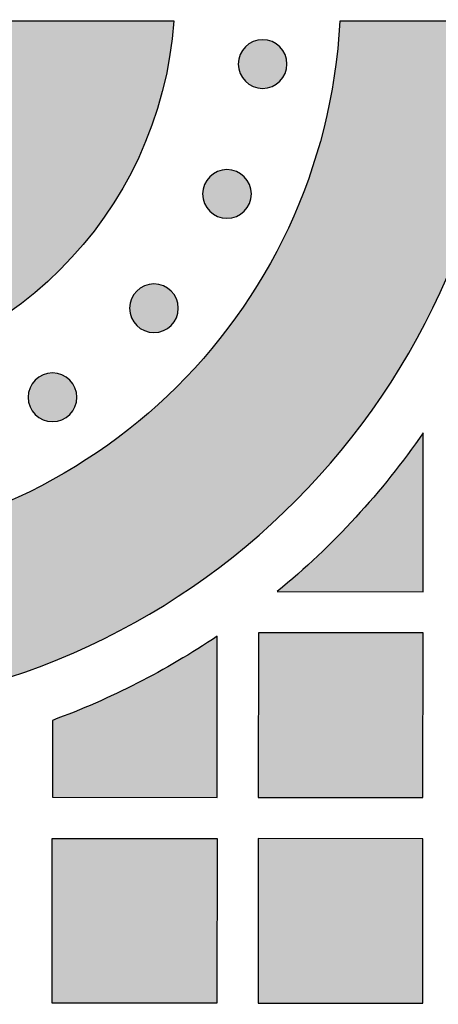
# Model space of a CAD drawing. Header units: millimetres. Extents: x -3873 to -97, y 912 to 4165.
# Tile 412 of 656: x -1955 to -1925, y 2835 to 2906. Entities that reach past the tile are written whole.
import ezdxf

# ---------------------------------------------------------------- set-up
doc = ezdxf.new("R2010")
doc.units = ezdxf.units.MM
doc.layers.add('pattern', color=7, linetype='Continuous', true_color=0x000000)

msp = doc.modelspace()

# ---------------------------------------------------------------- hatches: boundary and pattern name
at = {"layer": 'pattern'}
for points in [[(-1932.112, 2906.308), (-1932.166, 2905.434), (-1932.239, 2904.554), (-1932.332, 2903.668), (-1932.446, 2902.777), (-1932.58, 2901.883), (-1932.736, 2900.984), (-1932.913, 2900.083), (-1933.112, 2899.18), (-1933.333, 2898.276), (-1933.577, 2897.37), (-1933.843, 2896.465), (-1934.132, 2895.561), (-1934.444, 2894.659), (-1934.78, 2893.759), (-1935.138, 2892.863), (-1935.52, 2891.971), (-1935.925, 2891.084), (-1936.353, 2890.203), (-1936.805, 2889.329), (-1937.279, 2888.463), (-1937.776, 2887.606), (-1938.296, 2886.758), (-1938.838, 2885.921), (-1939.403, 2885.095), (-1939.989, 2884.281), (-1940.596, 2883.481), (-1941.224, 2882.694), (-1941.873, 2881.922), (-1942.541, 2881.165), (-1943.229, 2880.425), (-1943.935, 2879.701), (-1944.66, 2878.995), (-1945.402, 2878.308), (-1946.16, 2877.639), (-1946.935, 2876.99), (-1947.725, 2876.362), (-1948.529, 2875.753), (-1949.347, 2875.166), (-1950.178, 2874.601), (-1951.02, 2874.057), (-1951.874, 2873.536), (-1952.738, 2873.037), (-1953.611, 2872.561), (-1954.492, 2872.109), (-1955.382, 2871.679), (-1956.277, 2871.273), (-1957.179, 2870.89), (-1958.085, 2870.531), (-1958.996, 2870.195), (-1959.909, 2869.883), (-1960.825, 2869.594), (-1961.742, 2869.329), (-1962.66, 2869.086), (-1963.578, 2868.867), (-1964.494, 2868.67), (-1965.409, 2868.495), (-1966.321, 2868.342), (-1967.23, 2868.212), (-1968.135, 2868.102), (-1969.035, 2868.014), (-1969.931, 2867.946), (-1970.82, 2867.898), (-1971.703, 2867.87), (-1972.578, 2867.861), (-1973.454, 2867.872), (-1974.337, 2867.901), (-1975.226, 2867.95), (-1976.121, 2868.02), (-1977.022, 2868.11), (-1977.926, 2868.221), (-1978.835, 2868.353), (-1979.747, 2868.507), (-1980.661, 2868.684), (-1981.578, 2868.882), (-1982.495, 2869.104), (-1983.412, 2869.348), (-1984.329, 2869.615), (-1985.244, 2869.905), (-1986.157, 2870.219), (-1987.067, 2870.556), (-1987.973, 2870.917), (-1988.874, 2871.301), (-1989.769, 2871.709), (-1990.657, 2872.14), (-1991.538, 2872.594), (-1992.41, 2873.072), (-1993.273, 2873.572), (-1994.126, 2874.095), (-1994.968, 2874.64), (-1995.797, 2875.207), (-1996.614, 2875.795), (-1997.417, 2876.405), (-1998.206, 2877.035), (-1998.98, 2877.685), (-1999.737, 2878.355), (-2000.478, 2879.044), (-2001.201, 2879.751), (-2001.906, 2880.476), (-2002.593, 2881.217), (-2003.26, 2881.975), (-2003.907, 2882.748), (-2004.534, 2883.536), (-2005.14, 2884.338), (-2005.724, 2885.153), (-2006.287, 2885.98), (-2006.828, 2886.818), (-2007.346, 2887.666), (-2007.842, 2888.525), (-2008.315, 2889.391), (-2008.765, 2890.266), (-2009.191, 2891.148), (-2009.595, 2892.035), (-2009.975, 2892.928), (-2010.332, 2893.825), (-2010.666, 2894.725), (-2010.976, 2895.628), (-2011.264, 2896.533), (-2011.529, 2897.438), (-2011.771, 2898.344), (-2011.99, 2899.249), (-2012.188, 2900.153), (-2012.363, 2901.054), (-2012.518, 2901.952), (-2012.65, 2902.847), (-2012.762, 2903.738), (-2012.854, 2904.624), (-2012.925, 2905.504), (-2012.977, 2906.379), (-2024.989, 2906.389), (-2024.934, 2905.248), (-2024.853, 2904.099), (-2024.746, 2902.942), (-2024.613, 2901.778), (-2024.452, 2900.609), (-2024.263, 2899.434), (-2024.047, 2898.256), (-2023.801, 2897.074), (-2023.526, 2895.89), (-2023.222, 2894.704), (-2022.888, 2893.518), (-2022.524, 2892.334), (-2022.129, 2891.151), (-2021.704, 2889.971), (-2021.249, 2888.795), (-2020.762, 2887.625), (-2020.246, 2886.461), (-2019.698, 2885.305), (-2019.12, 2884.157), (-2018.511, 2883.019), (-2017.872, 2881.893), (-2017.204, 2880.779), (-2016.505, 2879.678), (-2015.778, 2878.592), (-2015.021, 2877.522), (-2014.237, 2876.469), (-2013.425, 2875.434), (-2012.585, 2874.417), (-2011.72, 2873.421), (-2010.829, 2872.447), (-2009.913, 2871.494), (-2008.973, 2870.564), (-2008.009, 2869.659), (-2007.024, 2868.778), (-2006.017, 2867.923), (-2004.991, 2867.094), (-2003.945, 2866.292), (-2002.88, 2865.518), (-2001.799, 2864.772), (-2000.702, 2864.055), (-1999.591, 2863.368), (-1998.465, 2862.71), (-1997.328, 2862.082), (-1996.179, 2861.485), (-1995.02, 2860.918), (-1993.852, 2860.382), (-1992.676, 2859.877), (-1991.494, 2859.402), (-1990.307, 2858.959), (-1989.116, 2858.547), (-1987.921, 2858.165), (-1986.725, 2857.814), (-1985.527, 2857.493), (-1984.33, 2857.202), (-1983.135, 2856.941), (-1981.941, 2856.71), (-1980.751, 2856.507), (-1979.565, 2856.333), (-1978.385, 2856.187), (-1977.21, 2856.069), (-1976.043, 2855.978), (-1974.883, 2855.914), (-1973.731, 2855.875), (-1972.589, 2855.861), (-1971.447, 2855.873), (-1970.295, 2855.91), (-1969.135, 2855.972), (-1967.967, 2856.061), (-1966.793, 2856.177), (-1965.612, 2856.321), (-1964.426, 2856.493), (-1963.235, 2856.693), (-1962.041, 2856.923), (-1960.845, 2857.182), (-1959.648, 2857.47), (-1958.45, 2857.789), (-1957.253, 2858.138), (-1956.058, 2858.518), (-1954.865, 2858.928), (-1953.677, 2859.37), (-1952.494, 2859.842), (-1951.318, 2860.345), (-1950.149, 2860.879), (-1948.989, 2861.444), (-1947.839, 2862.039), (-1946.701, 2862.665), (-1945.574, 2863.321), (-1944.461, 2864.006), (-1943.363, 2864.721), (-1942.281, 2865.465), (-1941.215, 2866.237), (-1940.168, 2867.037), (-1939.14, 2867.864), (-1938.131, 2868.718), (-1937.145, 2869.597), (-1936.18, 2870.501), (-1935.238, 2871.429), (-1934.32, 2872.38), (-1933.427, 2873.353), (-1932.56, 2874.348), (-1931.719, 2875.362), (-1930.905, 2876.396), (-1930.119, 2877.448), (-1929.361, 2878.517), (-1928.631, 2879.602), (-1927.931, 2880.701), (-1927.26, 2881.814), (-1926.619, 2882.939), (-1926.009, 2884.076), (-1925.429, 2885.222), (-1924.879, 2886.378), (-1924.36, 2887.541), (-1923.872, 2888.71), (-1923.414, 2889.885), (-1922.987, 2891.064), (-1922.591, 2892.247), (-1922.224, 2893.431), (-1921.888, 2894.616), (-1921.582, 2895.801), (-1921.305, 2896.984), (-1921.057, 2898.166), (-1920.838, 2899.344), (-1920.648, 2900.518), (-1920.485, 2901.688), (-1920.349, 2902.851), (-1920.241, 2904.008), (-1920.158, 2905.157), (-1920.101, 2906.298)], [(-1970.62, 2894.661), (-1970.364, 2894.701), (-1970.107, 2894.746), (-1969.85, 2894.795), (-1969.592, 2894.85), (-1969.334, 2894.911), (-1969.076, 2894.976), (-1968.818, 2895.047), (-1968.56, 2895.123), (-1968.302, 2895.205), (-1968.045, 2895.292), (-1967.788, 2895.385), (-1967.532, 2895.483), (-1967.277, 2895.587), (-1967.023, 2895.696), (-1966.771, 2895.81), (-1966.52, 2895.93), (-1966.27, 2896.056), (-1966.022, 2896.187), (-1965.777, 2896.323), (-1965.533, 2896.465), (-1965.292, 2896.612), (-1965.053, 2896.764), (-1964.817, 2896.921), (-1964.584, 2897.084), (-1964.354, 2897.252), (-1964.127, 2897.424), (-1963.903, 2897.602), (-1963.683, 2897.784), (-1963.467, 2897.971), (-1963.254, 2898.162), (-1963.045, 2898.358), (-1962.84, 2898.559), (-1962.639, 2898.763), (-1962.443, 2898.972), (-1962.251, 2899.184), (-1962.064, 2899.4), (-1961.881, 2899.62), (-1961.704, 2899.844), (-1961.531, 2900.07), (-1961.363, 2900.3), (-1961.2, 2900.533), (-1961.042, 2900.769), (-1960.889, 2901.007), (-1960.742, 2901.248), (-1960.599, 2901.491), (-1960.463, 2901.737), (-1960.331, 2901.984), (-1960.205, 2902.234), (-1960.085, 2902.484), (-1959.97, 2902.737), (-1959.86, 2902.99), (-1959.756, 2903.245), (-1959.658, 2903.501), (-1959.565, 2903.758), (-1959.477, 2904.015), (-1959.395, 2904.272), (-1959.318, 2904.53), (-1959.247, 2904.788), (-1959.181, 2905.047), (-1959.12, 2905.304), (-1959.065, 2905.562), (-1959.014, 2905.819), (-1958.969, 2906.076), (-1958.929, 2906.331), (-1944.198, 2906.319), (-1944.246, 2905.735), (-1944.306, 2905.148), (-1944.379, 2904.558), (-1944.464, 2903.965), (-1944.563, 2903.37), (-1944.676, 2902.774), (-1944.802, 2902.176), (-1944.941, 2901.577), (-1945.095, 2900.978), (-1945.262, 2900.379), (-1945.444, 2899.78), (-1945.639, 2899.182), (-1945.849, 2898.586), (-1946.074, 2897.991), (-1946.312, 2897.399), (-1946.565, 2896.81), (-1946.833, 2896.224), (-1947.115, 2895.642), (-1947.411, 2895.065), (-1947.721, 2894.492), (-1948.045, 2893.925), (-1948.383, 2893.364), (-1948.735, 2892.809), (-1949.101, 2892.261), (-1949.48, 2891.721), (-1949.872, 2891.188), (-1950.277, 2890.664), (-1950.695, 2890.149), (-1951.125, 2889.643), (-1951.567, 2889.147), (-1952.02, 2888.661), (-1952.486, 2888.186), (-1952.962, 2887.722), (-1953.448, 2887.269), (-1953.945, 2886.828), (-1954.452, 2886.398), (-1954.968, 2885.982), (-1955.493, 2885.577), (-1956.026, 2885.186), (-1956.567, 2884.808), (-1957.115, 2884.444), (-1957.671, 2884.093), (-1958.232, 2883.755), (-1958.8, 2883.432), (-1959.373, 2883.123), (-1959.951, 2882.828), (-1960.534, 2882.547), (-1961.12, 2882.281), (-1961.71, 2882.029), (-1962.302, 2881.791), (-1962.897, 2881.568), (-1963.494, 2881.359), (-1964.092, 2881.164), (-1964.691, 2880.984), (-1965.29, 2880.817), (-1965.89, 2880.665), (-1966.489, 2880.526), (-1967.087, 2880.402), (-1967.684, 2880.29), (-1968.278, 2880.192), (-1968.871, 2880.108), (-1969.461, 2880.036), (-1970.049, 2879.977), (-1970.633, 2879.93)], [(-1936.48, 2901.917), (-1936.508, 2901.889), (-1936.538, 2901.862), (-1936.567, 2901.835), (-1936.598, 2901.809), (-1936.63, 2901.783), (-1936.662, 2901.758), (-1936.696, 2901.734), (-1936.73, 2901.709), (-1936.765, 2901.686), (-1936.8, 2901.663), (-1936.837, 2901.641), (-1936.874, 2901.62), (-1936.912, 2901.6), (-1936.951, 2901.58), (-1936.99, 2901.561), (-1937.031, 2901.543), (-1937.071, 2901.526), (-1937.113, 2901.51), (-1937.155, 2901.495), (-1937.197, 2901.481), (-1937.24, 2901.468), (-1937.284, 2901.456), (-1937.327, 2901.445), (-1937.372, 2901.435), (-1937.416, 2901.427), (-1937.461, 2901.419), (-1937.507, 2901.413), (-1937.552, 2901.407), (-1937.598, 2901.403), (-1937.644, 2901.4), (-1937.689, 2901.399), (-1937.735, 2901.398), (-1937.781, 2901.399), (-1937.827, 2901.4), (-1937.873, 2901.403), (-1937.919, 2901.408), (-1937.964, 2901.413), (-1938.009, 2901.42), (-1938.054, 2901.427), (-1938.099, 2901.436), (-1938.143, 2901.446), (-1938.187, 2901.457), (-1938.231, 2901.469), (-1938.273, 2901.482), (-1938.316, 2901.496), (-1938.358, 2901.511), (-1938.399, 2901.528), (-1938.44, 2901.545), (-1938.48, 2901.563), (-1938.519, 2901.581), (-1938.558, 2901.601), (-1938.596, 2901.622), (-1938.633, 2901.643), (-1938.67, 2901.665), (-1938.706, 2901.688), (-1938.74, 2901.711), (-1938.775, 2901.735), (-1938.808, 2901.76), (-1938.84, 2901.785), (-1938.872, 2901.811), (-1938.903, 2901.837), (-1938.932, 2901.864), (-1938.961, 2901.891), (-1938.99, 2901.919), (-1939.017, 2901.947), (-1939.044, 2901.976), (-1939.071, 2902.006), (-1939.097, 2902.037), (-1939.123, 2902.068), (-1939.148, 2902.101), (-1939.173, 2902.134), (-1939.197, 2902.168), (-1939.22, 2902.203), (-1939.243, 2902.239), (-1939.265, 2902.275), (-1939.286, 2902.313), (-1939.306, 2902.351), (-1939.326, 2902.389), (-1939.345, 2902.429), (-1939.363, 2902.469), (-1939.38, 2902.51), (-1939.396, 2902.551), (-1939.411, 2902.593), (-1939.425, 2902.636), (-1939.438, 2902.679), (-1939.45, 2902.722), (-1939.461, 2902.766), (-1939.471, 2902.81), (-1939.479, 2902.855), (-1939.487, 2902.9), (-1939.494, 2902.945), (-1939.499, 2902.991), (-1939.503, 2903.036), (-1939.506, 2903.082), (-1939.508, 2903.128), (-1939.508, 2903.174), (-1939.507, 2903.22), (-1939.506, 2903.266), (-1939.503, 2903.311), (-1939.498, 2903.357), (-1939.493, 2903.403), (-1939.487, 2903.448), (-1939.479, 2903.493), (-1939.47, 2903.537), (-1939.46, 2903.582), (-1939.449, 2903.626), (-1939.437, 2903.669), (-1939.424, 2903.712), (-1939.41, 2903.754), (-1939.395, 2903.796), (-1939.379, 2903.838), (-1939.362, 2903.878), (-1939.344, 2903.919), (-1939.325, 2903.958), (-1939.305, 2903.997), (-1939.284, 2904.035), (-1939.263, 2904.072), (-1939.241, 2904.108), (-1939.218, 2904.144), (-1939.195, 2904.179), (-1939.171, 2904.213), (-1939.146, 2904.246), (-1939.121, 2904.279), (-1939.095, 2904.31), (-1939.069, 2904.341), (-1939.042, 2904.371), (-1939.015, 2904.4), (-1938.987, 2904.428), (-1938.959, 2904.456), (-1938.93, 2904.483), (-1938.9, 2904.509), (-1938.869, 2904.536), (-1938.838, 2904.561), (-1938.805, 2904.587), (-1938.772, 2904.611), (-1938.738, 2904.635), (-1938.703, 2904.659), (-1938.667, 2904.681), (-1938.631, 2904.703), (-1938.593, 2904.724), (-1938.555, 2904.745), (-1938.517, 2904.765), (-1938.477, 2904.783), (-1938.437, 2904.801), (-1938.396, 2904.818), (-1938.355, 2904.834), (-1938.313, 2904.849), (-1938.271, 2904.863), (-1938.228, 2904.877), (-1938.184, 2904.889), (-1938.14, 2904.899), (-1938.096, 2904.909), (-1938.051, 2904.918), (-1938.006, 2904.926), (-1937.961, 2904.932), (-1937.916, 2904.937), (-1937.87, 2904.941), (-1937.824, 2904.944), (-1937.778, 2904.946), (-1937.732, 2904.947), (-1937.686, 2904.946), (-1937.64, 2904.944), (-1937.595, 2904.941), (-1937.549, 2904.937), (-1937.504, 2904.932), (-1937.458, 2904.925), (-1937.413, 2904.917), (-1937.369, 2904.909), (-1937.324, 2904.899), (-1937.281, 2904.888), (-1937.237, 2904.876), (-1937.194, 2904.863), (-1937.152, 2904.848), (-1937.11, 2904.833), (-1937.068, 2904.817), (-1937.028, 2904.8), (-1936.988, 2904.782), (-1936.948, 2904.763), (-1936.909, 2904.744), (-1936.871, 2904.723), (-1936.834, 2904.702), (-1936.798, 2904.68), (-1936.762, 2904.657), (-1936.727, 2904.633), (-1936.693, 2904.609), (-1936.66, 2904.585), (-1936.627, 2904.559), (-1936.596, 2904.534), (-1936.565, 2904.507), (-1936.535, 2904.481), (-1936.506, 2904.453), (-1936.478, 2904.426), (-1936.451, 2904.398), (-1936.423, 2904.369), (-1936.397, 2904.339), (-1936.371, 2904.308), (-1936.345, 2904.276), (-1936.32, 2904.244), (-1936.295, 2904.211), (-1936.271, 2904.176), (-1936.248, 2904.141), (-1936.225, 2904.106), (-1936.203, 2904.069), (-1936.182, 2904.032), (-1936.161, 2903.994), (-1936.142, 2903.955), (-1936.123, 2903.916), (-1936.105, 2903.876), (-1936.088, 2903.835), (-1936.072, 2903.794), (-1936.057, 2903.752), (-1936.043, 2903.709), (-1936.03, 2903.666), (-1936.018, 2903.623), (-1936.007, 2903.579), (-1935.997, 2903.534), (-1935.988, 2903.49), (-1935.981, 2903.445), (-1935.974, 2903.4), (-1935.969, 2903.354), (-1935.965, 2903.308), (-1935.962, 2903.263), (-1935.96, 2903.217), (-1935.96, 2903.171), (-1935.96, 2903.125), (-1935.962, 2903.079), (-1935.965, 2903.033), (-1935.969, 2902.988), (-1935.975, 2902.942), (-1935.981, 2902.897), (-1935.989, 2902.852), (-1935.997, 2902.807), (-1936.007, 2902.763), (-1936.018, 2902.719), (-1936.03, 2902.676), (-1936.044, 2902.633), (-1936.058, 2902.59), (-1936.073, 2902.548), (-1936.089, 2902.507), (-1936.106, 2902.466), (-1936.124, 2902.426), (-1936.143, 2902.387), (-1936.163, 2902.348), (-1936.183, 2902.31), (-1936.204, 2902.273), (-1936.227, 2902.236), (-1936.249, 2902.201), (-1936.273, 2902.166), (-1936.297, 2902.132), (-1936.321, 2902.098), (-1936.347, 2902.066), (-1936.373, 2902.034), (-1936.399, 2902.004), (-1936.426, 2901.974), (-1936.453, 2901.945)], [(-1939.074, 2892.444), (-1939.103, 2892.417), (-1939.132, 2892.389), (-1939.162, 2892.363), (-1939.192, 2892.336), (-1939.224, 2892.311), (-1939.256, 2892.286), (-1939.29, 2892.261), (-1939.324, 2892.237), (-1939.359, 2892.214), (-1939.395, 2892.191), (-1939.431, 2892.169), (-1939.468, 2892.148), (-1939.506, 2892.127), (-1939.545, 2892.107), (-1939.585, 2892.089), (-1939.625, 2892.071), (-1939.665, 2892.054), (-1939.707, 2892.038), (-1939.749, 2892.023), (-1939.791, 2892.009), (-1939.834, 2891.996), (-1939.878, 2891.984), (-1939.922, 2891.973), (-1939.966, 2891.963), (-1940.011, 2891.954), (-1940.056, 2891.946), (-1940.101, 2891.94), (-1940.146, 2891.935), (-1940.192, 2891.931), (-1940.238, 2891.928), (-1940.284, 2891.926), (-1940.33, 2891.925), (-1940.375, 2891.926), (-1940.421, 2891.928), (-1940.467, 2891.931), (-1940.513, 2891.935), (-1940.558, 2891.94), (-1940.603, 2891.947), (-1940.648, 2891.955), (-1940.693, 2891.963), (-1940.737, 2891.973), (-1940.781, 2891.984), (-1940.825, 2891.996), (-1940.868, 2892.01), (-1940.91, 2892.024), (-1940.952, 2892.039), (-1940.993, 2892.055), (-1941.034, 2892.072), (-1941.074, 2892.09), (-1941.114, 2892.109), (-1941.152, 2892.129), (-1941.19, 2892.149), (-1941.228, 2892.17), (-1941.264, 2892.192), (-1941.3, 2892.215), (-1941.335, 2892.239), (-1941.369, 2892.263), (-1941.402, 2892.287), (-1941.434, 2892.313), (-1941.466, 2892.338), (-1941.497, 2892.365), (-1941.527, 2892.391), (-1941.556, 2892.419), (-1941.584, 2892.446), (-1941.611, 2892.474), (-1941.638, 2892.503), (-1941.665, 2892.533), (-1941.691, 2892.564), (-1941.717, 2892.596), (-1941.742, 2892.628), (-1941.767, 2892.662), (-1941.791, 2892.696), (-1941.814, 2892.731), (-1941.837, 2892.766), (-1941.859, 2892.803), (-1941.88, 2892.84), (-1941.901, 2892.878), (-1941.92, 2892.917), (-1941.939, 2892.956), (-1941.957, 2892.996), (-1941.974, 2893.037), (-1941.99, 2893.079), (-1942.005, 2893.121), (-1942.019, 2893.163), (-1942.032, 2893.206), (-1942.044, 2893.249), (-1942.055, 2893.293), (-1942.065, 2893.338), (-1942.074, 2893.382), (-1942.081, 2893.427), (-1942.088, 2893.473), (-1942.093, 2893.518), (-1942.097, 2893.564), (-1942.1, 2893.609), (-1942.102, 2893.655), (-1942.102, 2893.701), (-1942.102, 2893.747), (-1942.1, 2893.793), (-1942.097, 2893.839), (-1942.093, 2893.885), (-1942.087, 2893.93), (-1942.081, 2893.975), (-1942.073, 2894.02), (-1942.064, 2894.065), (-1942.054, 2894.109), (-1942.043, 2894.153), (-1942.031, 2894.196), (-1942.018, 2894.239), (-1942.004, 2894.282), (-1941.989, 2894.324), (-1941.973, 2894.365), (-1941.956, 2894.406), (-1941.938, 2894.446), (-1941.919, 2894.485), (-1941.899, 2894.524), (-1941.879, 2894.562), (-1941.857, 2894.599), (-1941.835, 2894.636), (-1941.813, 2894.672), (-1941.789, 2894.706), (-1941.765, 2894.74), (-1941.74, 2894.774), (-1941.715, 2894.806), (-1941.689, 2894.838), (-1941.663, 2894.868), (-1941.636, 2894.898), (-1941.609, 2894.927), (-1941.582, 2894.955), (-1941.553, 2894.983), (-1941.524, 2895.01), (-1941.494, 2895.037), (-1941.464, 2895.063), (-1941.432, 2895.089), (-1941.4, 2895.114), (-1941.366, 2895.139), (-1941.332, 2895.163), (-1941.297, 2895.186), (-1941.261, 2895.209), (-1941.225, 2895.231), (-1941.188, 2895.252), (-1941.15, 2895.272), (-1941.111, 2895.292), (-1941.071, 2895.311), (-1941.031, 2895.329), (-1940.991, 2895.346), (-1940.949, 2895.362), (-1940.907, 2895.377), (-1940.865, 2895.391), (-1940.822, 2895.404), (-1940.778, 2895.416), (-1940.734, 2895.427), (-1940.69, 2895.437), (-1940.645, 2895.445), (-1940.6, 2895.453), (-1940.555, 2895.459), (-1940.51, 2895.465), (-1940.464, 2895.469), (-1940.418, 2895.472), (-1940.372, 2895.474), (-1940.326, 2895.474), (-1940.281, 2895.473), (-1940.235, 2895.472), (-1940.189, 2895.469), (-1940.143, 2895.464), (-1940.098, 2895.459), (-1940.053, 2895.453), (-1940.008, 2895.445), (-1939.963, 2895.436), (-1939.919, 2895.426), (-1939.875, 2895.415), (-1939.831, 2895.403), (-1939.788, 2895.39), (-1939.746, 2895.376), (-1939.704, 2895.361), (-1939.663, 2895.345), (-1939.622, 2895.327), (-1939.582, 2895.31), (-1939.542, 2895.291), (-1939.504, 2895.271), (-1939.466, 2895.25), (-1939.428, 2895.229), (-1939.392, 2895.207), (-1939.356, 2895.184), (-1939.321, 2895.161), (-1939.287, 2895.137), (-1939.254, 2895.112), (-1939.222, 2895.087), (-1939.19, 2895.061), (-1939.159, 2895.035), (-1939.129, 2895.008), (-1939.1, 2894.981), (-1939.072, 2894.953), (-1939.045, 2894.925), (-1939.018, 2894.896), (-1938.991, 2894.866), (-1938.965, 2894.835), (-1938.939, 2894.804), (-1938.914, 2894.771), (-1938.889, 2894.738), (-1938.865, 2894.704), (-1938.842, 2894.669), (-1938.819, 2894.633), (-1938.797, 2894.597), (-1938.776, 2894.559), (-1938.755, 2894.521), (-1938.736, 2894.483), (-1938.717, 2894.443), (-1938.699, 2894.403), (-1938.682, 2894.362), (-1938.666, 2894.321), (-1938.651, 2894.279), (-1938.637, 2894.237), (-1938.624, 2894.194), (-1938.612, 2894.15), (-1938.601, 2894.106), (-1938.591, 2894.062), (-1938.582, 2894.017), (-1938.575, 2893.972), (-1938.568, 2893.927), (-1938.563, 2893.881), (-1938.559, 2893.836), (-1938.556, 2893.79), (-1938.554, 2893.744), (-1938.554, 2893.698), (-1938.554, 2893.652), (-1938.556, 2893.606), (-1938.559, 2893.561), (-1938.563, 2893.515), (-1938.569, 2893.47), (-1938.575, 2893.424), (-1938.583, 2893.379), (-1938.592, 2893.335), (-1938.602, 2893.29), (-1938.613, 2893.246), (-1938.625, 2893.203), (-1938.638, 2893.16), (-1938.652, 2893.118), (-1938.667, 2893.076), (-1938.683, 2893.034), (-1938.7, 2892.994), (-1938.718, 2892.954), (-1938.737, 2892.914), (-1938.757, 2892.875), (-1938.777, 2892.837), (-1938.799, 2892.8), (-1938.821, 2892.764), (-1938.843, 2892.728), (-1938.867, 2892.693), (-1938.891, 2892.659), (-1938.916, 2892.626), (-1938.941, 2892.593), (-1938.967, 2892.562), (-1938.993, 2892.531), (-1939.02, 2892.501), (-1939.047, 2892.472)], [(-1944.397, 2884.116), (-1944.425, 2884.089), (-1944.454, 2884.061), (-1944.484, 2884.035), (-1944.515, 2884.009), (-1944.547, 2883.983), (-1944.579, 2883.958), (-1944.612, 2883.933), (-1944.646, 2883.909), (-1944.681, 2883.886), (-1944.717, 2883.863), (-1944.754, 2883.841), (-1944.791, 2883.82), (-1944.829, 2883.799), (-1944.868, 2883.78), (-1944.907, 2883.761), (-1944.947, 2883.743), (-1944.988, 2883.726), (-1945.029, 2883.71), (-1945.071, 2883.695), (-1945.114, 2883.681), (-1945.157, 2883.668), (-1945.2, 2883.656), (-1945.244, 2883.645), (-1945.288, 2883.635), (-1945.333, 2883.626), (-1945.378, 2883.619), (-1945.423, 2883.612), (-1945.469, 2883.607), (-1945.514, 2883.603), (-1945.56, 2883.6), (-1945.606, 2883.598), (-1945.652, 2883.598), (-1945.698, 2883.598), (-1945.744, 2883.6), (-1945.79, 2883.603), (-1945.835, 2883.607), (-1945.881, 2883.613), (-1945.926, 2883.619), (-1945.971, 2883.627), (-1946.016, 2883.635), (-1946.06, 2883.645), (-1946.104, 2883.656), (-1946.147, 2883.668), (-1946.19, 2883.682), (-1946.233, 2883.696), (-1946.275, 2883.711), (-1946.316, 2883.727), (-1946.357, 2883.744), (-1946.397, 2883.762), (-1946.436, 2883.781), (-1946.475, 2883.801), (-1946.513, 2883.821), (-1946.55, 2883.842), (-1946.587, 2883.865), (-1946.622, 2883.887), (-1946.657, 2883.911), (-1946.691, 2883.935), (-1946.725, 2883.959), (-1946.757, 2883.985), (-1946.789, 2884.011), (-1946.819, 2884.037), (-1946.849, 2884.064), (-1946.878, 2884.091), (-1946.906, 2884.118), (-1946.934, 2884.146), (-1946.961, 2884.176), (-1946.988, 2884.205), (-1947.014, 2884.236), (-1947.04, 2884.268), (-1947.065, 2884.3), (-1947.089, 2884.334), (-1947.113, 2884.368), (-1947.137, 2884.403), (-1947.159, 2884.438), (-1947.181, 2884.475), (-1947.203, 2884.512), (-1947.223, 2884.55), (-1947.243, 2884.589), (-1947.262, 2884.628), (-1947.279, 2884.669), (-1947.296, 2884.709), (-1947.313, 2884.751), (-1947.328, 2884.793), (-1947.342, 2884.835), (-1947.355, 2884.878), (-1947.367, 2884.922), (-1947.378, 2884.965), (-1947.387, 2885.01), (-1947.396, 2885.054), (-1947.404, 2885.099), (-1947.41, 2885.145), (-1947.415, 2885.19), (-1947.42, 2885.236), (-1947.423, 2885.282), (-1947.424, 2885.327), (-1947.425, 2885.373), (-1947.424, 2885.419), (-1947.422, 2885.465), (-1947.419, 2885.511), (-1947.415, 2885.557), (-1947.41, 2885.602), (-1947.403, 2885.647), (-1947.396, 2885.692), (-1947.387, 2885.737), (-1947.377, 2885.781), (-1947.366, 2885.825), (-1947.354, 2885.869), (-1947.341, 2885.912), (-1947.327, 2885.954), (-1947.311, 2885.996), (-1947.295, 2886.037), (-1947.278, 2886.078), (-1947.26, 2886.118), (-1947.241, 2886.157), (-1947.222, 2886.196), (-1947.201, 2886.234), (-1947.18, 2886.271), (-1947.158, 2886.308), (-1947.135, 2886.344), (-1947.112, 2886.378), (-1947.088, 2886.413), (-1947.063, 2886.446), (-1947.038, 2886.478), (-1947.012, 2886.51), (-1946.986, 2886.541), (-1946.959, 2886.57), (-1946.932, 2886.599), (-1946.904, 2886.628), (-1946.876, 2886.655), (-1946.847, 2886.682), (-1946.817, 2886.709), (-1946.786, 2886.735), (-1946.755, 2886.761), (-1946.722, 2886.786), (-1946.689, 2886.811), (-1946.655, 2886.835), (-1946.62, 2886.858), (-1946.584, 2886.881), (-1946.547, 2886.903), (-1946.51, 2886.924), (-1946.472, 2886.944), (-1946.433, 2886.964), (-1946.394, 2886.983), (-1946.354, 2887.001), (-1946.313, 2887.018), (-1946.272, 2887.034), (-1946.23, 2887.049), (-1946.187, 2887.063), (-1946.144, 2887.076), (-1946.101, 2887.088), (-1946.057, 2887.099), (-1946.013, 2887.109), (-1945.968, 2887.118), (-1945.923, 2887.125), (-1945.878, 2887.132), (-1945.832, 2887.137), (-1945.787, 2887.141), (-1945.741, 2887.144), (-1945.695, 2887.146), (-1945.649, 2887.146), (-1945.603, 2887.145), (-1945.557, 2887.144), (-1945.511, 2887.141), (-1945.466, 2887.136), (-1945.42, 2887.131), (-1945.375, 2887.125), (-1945.33, 2887.117), (-1945.285, 2887.108), (-1945.241, 2887.098), (-1945.197, 2887.087), (-1945.154, 2887.075), (-1945.111, 2887.062), (-1945.068, 2887.048), (-1945.026, 2887.033), (-1944.985, 2887.017), (-1944.944, 2887), (-1944.904, 2886.982), (-1944.865, 2886.963), (-1944.826, 2886.943), (-1944.788, 2886.922), (-1944.751, 2886.901), (-1944.714, 2886.879), (-1944.679, 2886.856), (-1944.644, 2886.833), (-1944.61, 2886.809), (-1944.577, 2886.784), (-1944.544, 2886.759), (-1944.513, 2886.733), (-1944.482, 2886.707), (-1944.452, 2886.68), (-1944.423, 2886.653), (-1944.395, 2886.625), (-1944.367, 2886.597), (-1944.34, 2886.568), (-1944.313, 2886.538), (-1944.287, 2886.507), (-1944.262, 2886.476), (-1944.236, 2886.443), (-1944.212, 2886.41), (-1944.188, 2886.376), (-1944.164, 2886.341), (-1944.142, 2886.305), (-1944.12, 2886.269), (-1944.098, 2886.231), (-1944.078, 2886.193), (-1944.058, 2886.155), (-1944.039, 2886.115), (-1944.022, 2886.075), (-1944.005, 2886.034), (-1943.989, 2885.993), (-1943.973, 2885.951), (-1943.959, 2885.909), (-1943.946, 2885.866), (-1943.934, 2885.822), (-1943.923, 2885.778), (-1943.914, 2885.734), (-1943.905, 2885.689), (-1943.897, 2885.644), (-1943.891, 2885.599), (-1943.886, 2885.554), (-1943.881, 2885.508), (-1943.879, 2885.462), (-1943.877, 2885.416), (-1943.876, 2885.37), (-1943.877, 2885.324), (-1943.879, 2885.278), (-1943.882, 2885.233), (-1943.886, 2885.187), (-1943.891, 2885.142), (-1943.898, 2885.096), (-1943.905, 2885.051), (-1943.914, 2885.007), (-1943.924, 2884.962), (-1943.935, 2884.919), (-1943.947, 2884.875), (-1943.96, 2884.832), (-1943.974, 2884.79), (-1943.99, 2884.748), (-1944.006, 2884.706), (-1944.023, 2884.666), (-1944.041, 2884.626), (-1944.06, 2884.586), (-1944.079, 2884.547), (-1944.1, 2884.509), (-1944.121, 2884.472), (-1944.143, 2884.436), (-1944.166, 2884.4), (-1944.189, 2884.365), (-1944.214, 2884.331), (-1944.238, 2884.298), (-1944.263, 2884.265), (-1944.289, 2884.234), (-1944.316, 2884.203), (-1944.342, 2884.173), (-1944.369, 2884.144)], [(-1951.787, 2877.625), (-1951.815, 2877.598), (-1951.845, 2877.571), (-1951.874, 2877.544), (-1951.905, 2877.518), (-1951.937, 2877.492), (-1951.969, 2877.467), (-1952.003, 2877.442), (-1952.037, 2877.418), (-1952.072, 2877.395), (-1952.107, 2877.372), (-1952.144, 2877.35), (-1952.181, 2877.329), (-1952.219, 2877.308), (-1952.258, 2877.289), (-1952.297, 2877.27), (-1952.338, 2877.252), (-1952.378, 2877.235), (-1952.42, 2877.219), (-1952.462, 2877.204), (-1952.504, 2877.19), (-1952.547, 2877.177), (-1952.591, 2877.165), (-1952.634, 2877.154), (-1952.679, 2877.144), (-1952.723, 2877.135), (-1952.768, 2877.128), (-1952.814, 2877.121), (-1952.859, 2877.116), (-1952.905, 2877.112), (-1952.951, 2877.109), (-1952.996, 2877.107), (-1953.042, 2877.107), (-1953.088, 2877.107), (-1953.134, 2877.109), (-1953.18, 2877.112), (-1953.226, 2877.116), (-1953.271, 2877.122), (-1953.316, 2877.128), (-1953.361, 2877.136), (-1953.406, 2877.145), (-1953.45, 2877.155), (-1953.494, 2877.166), (-1953.538, 2877.178), (-1953.581, 2877.191), (-1953.623, 2877.205), (-1953.665, 2877.22), (-1953.706, 2877.236), (-1953.747, 2877.253), (-1953.787, 2877.271), (-1953.826, 2877.29), (-1953.865, 2877.31), (-1953.903, 2877.33), (-1953.94, 2877.352), (-1953.977, 2877.374), (-1954.013, 2877.396), (-1954.047, 2877.42), (-1954.082, 2877.444), (-1954.115, 2877.469), (-1954.147, 2877.494), (-1954.179, 2877.52), (-1954.21, 2877.546), (-1954.239, 2877.573), (-1954.268, 2877.6), (-1954.297, 2877.627), (-1954.324, 2877.656), (-1954.351, 2877.685), (-1954.378, 2877.715), (-1954.404, 2877.745), (-1954.43, 2877.777), (-1954.455, 2877.809), (-1954.48, 2877.843), (-1954.504, 2877.877), (-1954.527, 2877.912), (-1954.55, 2877.948), (-1954.572, 2877.984), (-1954.593, 2878.021), (-1954.613, 2878.059), (-1954.633, 2878.098), (-1954.652, 2878.138), (-1954.67, 2878.178), (-1954.687, 2878.218), (-1954.703, 2878.26), (-1954.718, 2878.302), (-1954.732, 2878.344), (-1954.745, 2878.387), (-1954.757, 2878.431), (-1954.768, 2878.475), (-1954.778, 2878.519), (-1954.787, 2878.564), (-1954.794, 2878.609), (-1954.801, 2878.654), (-1954.806, 2878.699), (-1954.81, 2878.745), (-1954.813, 2878.791), (-1954.815, 2878.837), (-1954.815, 2878.883), (-1954.815, 2878.928), (-1954.813, 2878.974), (-1954.81, 2879.02), (-1954.805, 2879.066), (-1954.8, 2879.111), (-1954.794, 2879.156), (-1954.786, 2879.201), (-1954.777, 2879.246), (-1954.767, 2879.29), (-1954.756, 2879.334), (-1954.744, 2879.378), (-1954.731, 2879.421), (-1954.717, 2879.463), (-1954.702, 2879.505), (-1954.686, 2879.546), (-1954.669, 2879.587), (-1954.651, 2879.627), (-1954.632, 2879.667), (-1954.612, 2879.705), (-1954.592, 2879.743), (-1954.57, 2879.781), (-1954.548, 2879.817), (-1954.525, 2879.853), (-1954.502, 2879.888), (-1954.478, 2879.922), (-1954.453, 2879.955), (-1954.428, 2879.987), (-1954.402, 2880.019), (-1954.376, 2880.05), (-1954.349, 2880.08), (-1954.322, 2880.109), (-1954.294, 2880.137), (-1954.266, 2880.164), (-1954.237, 2880.191), (-1954.207, 2880.218), (-1954.176, 2880.244), (-1954.145, 2880.27), (-1954.112, 2880.295), (-1954.079, 2880.32), (-1954.045, 2880.344), (-1954.01, 2880.367), (-1953.974, 2880.39), (-1953.938, 2880.412), (-1953.9, 2880.433), (-1953.862, 2880.454), (-1953.824, 2880.473), (-1953.784, 2880.492), (-1953.744, 2880.51), (-1953.703, 2880.527), (-1953.662, 2880.543), (-1953.62, 2880.558), (-1953.578, 2880.572), (-1953.535, 2880.585), (-1953.491, 2880.597), (-1953.447, 2880.608), (-1953.403, 2880.618), (-1953.358, 2880.627), (-1953.313, 2880.634), (-1953.268, 2880.641), (-1953.223, 2880.646), (-1953.177, 2880.65), (-1953.131, 2880.653), (-1953.085, 2880.655), (-1953.039, 2880.655), (-1952.993, 2880.655), (-1952.947, 2880.653), (-1952.902, 2880.65), (-1952.856, 2880.646), (-1952.811, 2880.64), (-1952.765, 2880.634), (-1952.72, 2880.626), (-1952.676, 2880.617), (-1952.631, 2880.607), (-1952.588, 2880.596), (-1952.544, 2880.584), (-1952.501, 2880.571), (-1952.459, 2880.557), (-1952.417, 2880.542), (-1952.375, 2880.526), (-1952.335, 2880.509), (-1952.295, 2880.491), (-1952.255, 2880.472), (-1952.217, 2880.452), (-1952.179, 2880.432), (-1952.141, 2880.41), (-1952.105, 2880.388), (-1952.069, 2880.366), (-1952.034, 2880.342), (-1952, 2880.318), (-1951.967, 2880.293), (-1951.934, 2880.268), (-1951.903, 2880.242), (-1951.872, 2880.216), (-1951.842, 2880.189), (-1951.813, 2880.162), (-1951.785, 2880.135), (-1951.758, 2880.106), (-1951.73, 2880.077), (-1951.704, 2880.047), (-1951.678, 2880.017), (-1951.652, 2879.985), (-1951.627, 2879.953), (-1951.602, 2879.919), (-1951.578, 2879.885), (-1951.555, 2879.85), (-1951.532, 2879.814), (-1951.51, 2879.778), (-1951.489, 2879.741), (-1951.468, 2879.703), (-1951.449, 2879.664), (-1951.43, 2879.624), (-1951.412, 2879.584), (-1951.395, 2879.544), (-1951.379, 2879.502), (-1951.364, 2879.46), (-1951.35, 2879.418), (-1951.337, 2879.375), (-1951.325, 2879.331), (-1951.314, 2879.287), (-1951.304, 2879.243), (-1951.295, 2879.198), (-1951.288, 2879.153), (-1951.281, 2879.108), (-1951.276, 2879.063), (-1951.272, 2879.017), (-1951.269, 2878.971), (-1951.267, 2878.925), (-1951.267, 2878.879), (-1951.267, 2878.834), (-1951.269, 2878.788), (-1951.272, 2878.742), (-1951.276, 2878.696), (-1951.282, 2878.651), (-1951.288, 2878.606), (-1951.296, 2878.561), (-1951.305, 2878.516), (-1951.314, 2878.472), (-1951.325, 2878.428), (-1951.337, 2878.384), (-1951.351, 2878.341), (-1951.365, 2878.299), (-1951.38, 2878.257), (-1951.396, 2878.216), (-1951.413, 2878.175), (-1951.431, 2878.135), (-1951.45, 2878.095), (-1951.47, 2878.057), (-1951.49, 2878.019), (-1951.511, 2877.981), (-1951.534, 2877.945), (-1951.556, 2877.909), (-1951.58, 2877.874), (-1951.604, 2877.84), (-1951.629, 2877.807), (-1951.654, 2877.775), (-1951.68, 2877.743), (-1951.706, 2877.712), (-1951.733, 2877.682), (-1951.76, 2877.653)], [(-1936.673, 2864.714), (-1926.04, 2864.705), (-1926.03, 2876.301), (-1927.175, 2874.699), (-1927.769, 2873.912), (-1928.377, 2873.136), (-1928.999, 2872.369), (-1929.635, 2871.613), (-1930.284, 2870.868), (-1930.946, 2870.135), (-1931.621, 2869.413), (-1932.308, 2868.703), (-1933.007, 2868.006), (-1933.718, 2867.321), (-1934.441, 2866.649), (-1935.174, 2865.99)], [(-1938.043, 2861.715), (-1938.053, 2849.715), (-1926.053, 2849.705), (-1926.043, 2861.704)], [(-1941.043, 2861.461), (-1942.457, 2860.542), (-1943.899, 2859.664), (-1945.368, 2858.829), (-1946.862, 2858.037), (-1948.379, 2857.291), (-1949.917, 2856.591), (-1951.474, 2855.938), (-1953.048, 2855.332), (-1953.053, 2849.728), (-1941.053, 2849.718)], [(-1953.056, 2846.728), (-1941.056, 2846.717), (-1941.066, 2834.718), (-1953.066, 2834.728)], [(-1938.066, 2834.715), (-1926.066, 2834.705), (-1926.056, 2846.704), (-1938.056, 2846.715)]]:
    msp.add_hatch(color=256, dxfattribs=at).paths.add_polyline_path(points, flags=0)

# ---------------------------------------------------------------- linework, layer by layer
for p, q in [((-1958.929, 2906.331), (-1944.198, 2906.319)), ((-1920.101, 2906.298), (-1932.112, 2906.308))]:
    msp.add_line(p, q, dxfattribs=at)
for points in [[(-1936.673, 2864.714), (-1926.04, 2864.705), (-1926.03, 2876.301)], [(-1953.048, 2855.332), (-1953.053, 2849.728), (-1941.053, 2849.718), (-1941.043, 2861.461)]]:
    msp.add_lwpolyline(points, dxfattribs=at)
for points in [[(-1938.043, 2861.715), (-1938.053, 2849.715), (-1926.053, 2849.705), (-1926.043, 2861.704)], [(-1953.056, 2846.728), (-1941.056, 2846.717), (-1941.066, 2834.718), (-1953.066, 2834.728)], [(-1938.066, 2834.715), (-1926.066, 2834.705), (-1926.056, 2846.704), (-1938.056, 2846.715)]]:
    msp.add_lwpolyline(points, close=True, dxfattribs=at)
at = {"layer": 'pattern', "extrusion": (0, 0, -1)}
for centre in [(1937.734, 2903.172), (1940.328, 2893.7), (1945.651, 2885.372), (1953.041, 2878.881)]:
    msp.add_circle(centre, 1.774, dxfattribs=at)
for centre, radius, start, end in [((1654.762, 2907.822), 387.7, 319.32633, 359.79044), ((1972.543, 2908.343), 40.482, 182.88176, 357.2181), ((1972.608, 2908.343), 28.482, 184.07654, 266.02332), ((1972.543, 2908.343), 56.482, 214.5629, 230.5743), ((1972.543, 2908.343), 56.482, 236.10293, 249.80865)]:
    msp.add_arc(centre, radius, start, end, dxfattribs=at)
at = {"layer": 'pattern'}
msp.add_arc((-1972.543, 2908.343), 52.482, 182.13404, 357.76609, dxfattribs=at)

doc.saveas('drawing.dxf')
